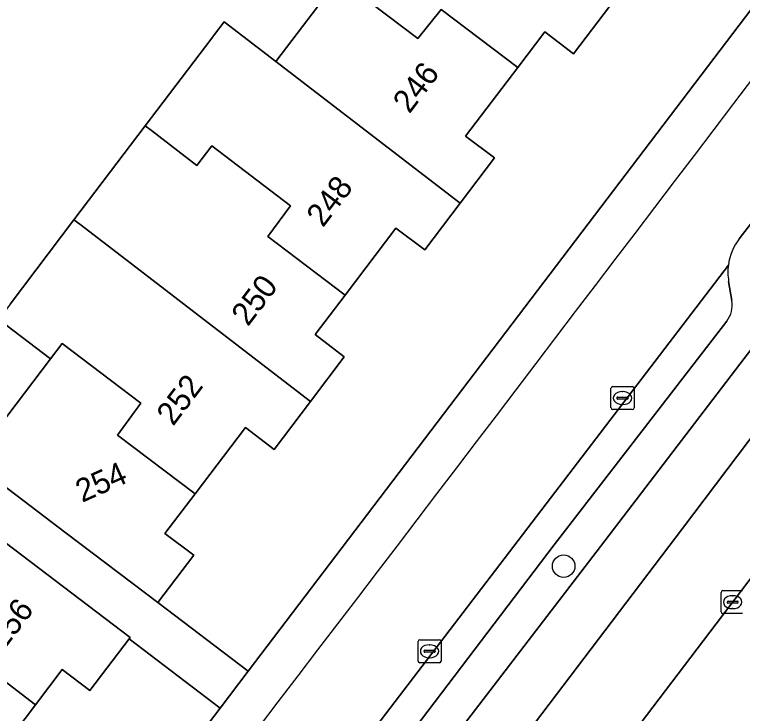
# Model space of a CAD drawing. Extents: x 158472 to 159562, y 388525 to 389606.
# Drawn here: x 158702.98 to 158734.62, y 388946.65 to 388977.03 of the extents above; entities that cross this region are included whole.
import ezdxf

# ---------------------------------------------------------------- set-up
doc = ezdxf.new("R2010")
doc.units = 0
for name, color, linetype in [('IMGEO_Berm_groen', 7, 'Continuous'), ('IMGEO_Boom', 7, 'Continuous'), ('IMGEO_Erf', 7, 'Continuous'), ('IMGEO_Kolk', 7, 'Continuous'), ('IMGEO_Pand', 7, 'Continuous'), ('IMGEO_Pand_nummerreeks', 7, 'Continuous'), ('IMGEO_Parkeervlak_open', 7, 'Continuous'), ('IMGEO_Rijbaan_lokaal_gesloten', 7, 'Continuous'), ('IMGEO_Rijbaan_lokaal_open', 7, 'Continuous'), ('IMGEO_Voetpad_open', 7, 'Continuous')]:
    doc.layers.add(name, color=color, linetype=linetype)

msp = doc.modelspace()

# ---------------------------------------------------------------- linework, layer by layer
at = {"layer": 'IMGEO_Berm_groen'}
msp.add_lwpolyline([(158769.87, 388990.274), (158765.967, 388993.384), (158762.193, 388988.396), (158743.945, 388964.31), (158727.97, 388943.305), (158723.001, 388936.936), (158712.518, 388923.153), (158710.767, 388920.221), (158714.484, 388917.523), (158716.222, 388919.791)], close=True, dxfattribs=at)
for points in [[(158736.142, 388969.438), (158734.479, 388967.28)], [(158733.937, 388963.699), (158726.44, 388953.972), (158720.077, 388945.608), (158718.838, 388943.917), (158715.346, 388939.387), (158716.584, 388938.409), (158720.2, 388943.157), (158728.254, 388953.652), (158738.401, 388966.931)], [(158734.02, 388965.43), (158734.16, 388964.591)]]:
    msp.add_lwpolyline(points, dxfattribs=at)
for centre, radius, start, end in [((158736.384, 388965.825), 2.397, 142.6434, 172.4599), ((158736.425, 388965.826), 2.438, 172.593, 189.3436), ((158733.03, 388964.4), 1.146, 322.3053, 9.6222)]:
    msp.add_arc(centre, radius, start, end, dxfattribs=at)
at = {"layer": 'IMGEO_Boom'}
msp.add_circle((158726.848, 388953.05), 0.489, dxfattribs=at)
at = {"layer": 'IMGEO_Erf'}
for points in [[(158702.783, 388964.442), (158705.561, 388968.105), (158708.661, 388972.191), (158711.548, 388975.996), (158711.582, 388976.04), (158711.676, 388976.164), (158712.089, 388976.708), (158714.338, 388974.983), (158717.077, 388978.593), (158717.826, 388979.582), (158715.472, 388981.367), (158718.532, 388985.401), (158718.222, 388985.636), (158721.328, 388989.73), (158723.992, 388987.709), (158727.383, 388992.179), (158727.192, 388992.324), (158727.301, 388992.469), (158732.958, 389000)], [(158728.878, 388977.43), (158727.278, 388975.32), (158726.025, 388976.27), (158724.858, 388974.731), (158722.588, 388971.739), (158723.836, 388970.793), (158722.352, 388968.836), (158720.806, 388966.799), (158719.556, 388967.748), (158717.344, 388964.831), (158716.04, 388963.113), (158717.309, 388962.15), (158715.841, 388960.214), (158714.257, 388958.127), (158713.011, 388959.072), (158710.828, 388956.195), (158709.518, 388954.468), (158710.765, 388953.523), (158709.206, 388951.468), (158713.131, 388948.486), (158739.383, 388983.04)], [(158701.141, 388957.587), (158704.538, 388962.065), (158702.279, 388963.779)]]:
    msp.add_lwpolyline(points, dxfattribs=at)
msp.add_lwpolyline([(158711.912, 388946.881), (158707.957, 388949.886), (158706.255, 388947.644), (158705.054, 388948.557), (158703.893, 388947.028), (158701.59, 388943.995), (158702.819, 388943.062), (158701.374, 388941.16), (158699.762, 388939.037), (158698.507, 388939.99), (158697.347, 388938.463), (158695.045, 388935.431), (158696.286, 388934.488), (158694.816, 388932.553), (158693.234, 388930.47), (158691.997, 388931.41), (158690.802, 388929.837), (158685.923, 388923.413), (158690.981, 388919.332)], close=True, dxfattribs=at)
at = {"layer": 'IMGEO_Kolk'}
for p, q in [((158728.98, 388960.856), (158729.832, 388960.856)), ((158728.905, 388959.93), (158728.905, 388960.782)), ((158729.393, 388960.636), (158729.418, 388960.636)), ((158729.906, 388960.782), (158729.906, 388959.93)), ((158729.164, 388960.35), (158729.164, 388960.362)), ((158729.602, 388960.313), (158729.204, 388960.313)), ((158729.207, 388960.399), (158729.605, 388960.399)), ((158729.648, 388960.362), (158729.648, 388960.35)), ((158729.416, 388960.076), (158729.391, 388960.076)), ((158729.832, 388959.856), (158728.98, 388959.856)), ((158733.767, 388951.985), (158734.619, 388951.985)), ((158733.692, 388951.059), (158733.692, 388951.911)), ((158734.18, 388951.765), (158734.205, 388951.765)), ((158733.951, 388951.479), (158733.951, 388951.491)), ((158734.389, 388951.442), (158733.991, 388951.442)), ((158733.994, 388951.528), (158734.392, 388951.528)), ((158734.435, 388951.491), (158734.435, 388951.479)), ((158734.203, 388951.205), (158734.178, 388951.205)), ((158734.619, 388950.985), (158733.767, 388950.985)), ((158720.518, 388948.925), (158720.518, 388949.777)), ((158720.593, 388949.851), (158721.445, 388949.851)), ((158721.519, 388949.777), (158721.519, 388948.925)), ((158721.006, 388949.631), (158721.031, 388949.631)), ((158720.777, 388949.345), (158720.777, 388949.357)), ((158721.215, 388949.308), (158720.817, 388949.308)), ((158720.82, 388949.394), (158721.218, 388949.394)), ((158721.261, 388949.357), (158721.261, 388949.345)), ((158721.445, 388948.851), (158720.593, 388948.851)), ((158721.029, 388949.071), (158721.004, 388949.071))]:
    msp.add_line(p, q, dxfattribs=at)
for points in [[(158728.98, 388960.856), (158729.832, 388960.856)], [(158728.905, 388959.93), (158728.905, 388960.782)], [(158729.906, 388960.782), (158729.906, 388959.93)], [(158729.832, 388959.856), (158728.98, 388959.856)], [(158733.767, 388951.985), (158734.619, 388951.985)], [(158733.692, 388951.059), (158733.692, 388951.911)], [(158734.619, 388950.985), (158733.767, 388950.985)], [(158720.518, 388948.925), (158720.518, 388949.777)], [(158720.593, 388949.851), (158721.445, 388949.851)], [(158721.519, 388949.777), (158721.519, 388948.925)], [(158721.445, 388948.851), (158720.593, 388948.851)]]:
    msp.add_lwpolyline(points, dxfattribs=at)
for centre, radius, start, end in [((158728.982, 388960.78), 0.0765, 91.552, 178.448), ((158728.982, 388960.78), 0.0765, 91.552, 178.448), ((158729.83, 388960.78), 0.0765, 1.552, 88.448), ((158729.83, 388960.78), 0.0765, 1.552, 88.448), ((158729.204, 388960.359), 0.0403, 85.8775, 175.7526), ((158729.201, 388960.349), 0.0366, 178.938, 274.7102), ((158729.605, 388960.356), 0.043, 264.8664, 352.4533), ((158729.609, 388960.361), 0.0386, 1.7309, 96.639), ((158728.982, 388959.932), 0.0765, 181.552, 268.448), ((158728.982, 388959.932), 0.0765, 181.552, 268.448), ((158729.83, 388959.932), 0.0765, 271.552, 358.448), ((158729.83, 388959.932), 0.0765, 271.552, 358.448), ((158733.769, 388951.909), 0.0765, 91.552, 178.448), ((158733.769, 388951.909), 0.0765, 91.552, 178.448), ((158733.991, 388951.488), 0.0403, 85.8775, 175.7526), ((158733.988, 388951.478), 0.0366, 178.938, 274.7102), ((158734.392, 388951.485), 0.043, 264.8664, 352.4533), ((158734.396, 388951.49), 0.0386, 1.7309, 96.639), ((158733.769, 388951.061), 0.0765, 181.552, 268.448), ((158733.769, 388951.061), 0.0765, 181.552, 268.448), ((158720.595, 388949.775), 0.0765, 91.552, 178.448), ((158720.595, 388949.775), 0.0765, 91.552, 178.448), ((158721.443, 388949.775), 0.0765, 1.552, 88.448), ((158721.443, 388949.775), 0.0765, 1.552, 88.448), ((158720.817, 388949.354), 0.0403, 85.8775, 175.7526), ((158720.814, 388949.344), 0.0366, 178.938, 274.7102), ((158721.218, 388949.351), 0.043, 264.8664, 352.4533), ((158721.222, 388949.356), 0.0386, 1.7309, 96.639), ((158720.595, 388948.927), 0.0765, 181.552, 268.448), ((158720.595, 388948.927), 0.0765, 181.552, 268.448), ((158721.443, 388948.927), 0.0765, 271.552, 358.448), ((158721.443, 388948.927), 0.0765, 271.552, 358.448)]:
    msp.add_arc(centre, radius, start, end, dxfattribs=at)
for centre, major_axis, ratio, start_param, end_param in [((158729.392, 388960.356), (-0.387, 0.002), 0.722429, 4.712389, 7.853982), ((158729.417, 388960.356), (-0.39, 0.002), 0.717154, 1.570796, 4.712389), ((158734.179, 388951.485), (-0.387, 0.002), 0.722429, 4.712389, 7.853982), ((158734.204, 388951.485), (-0.39, 0.002), 0.717154, 1.570796, 4.712389), ((158721.005, 388949.351), (-0.387, 0.002), 0.722429, 4.712389, 7.853982), ((158721.03, 388949.351), (-0.39, 0.002), 0.717154, 1.570796, 4.712389)]:
    msp.add_ellipse(centre, major_axis=major_axis, ratio=ratio, start_param=start_param, end_param=end_param, dxfattribs=at)
at = {"layer": 'IMGEO_Pand'}
for points in [[(158728.878, 388977.43), (158720.886, 388983.615), (158718.532, 388985.401), (158715.472, 388981.367), (158717.826, 388979.582), (158717.077, 388978.593), (158720.51, 388975.99), (158721.53, 388977.25), (158724.858, 388974.731), (158726.025, 388976.27), (158727.278, 388975.32)], [(158714.338, 388974.983), (158722.352, 388968.836), (158723.836, 388970.793), (158722.588, 388971.739), (158724.858, 388974.731), (158721.53, 388977.25), (158720.51, 388975.99), (158717.077, 388978.593)], [(158714.338, 388974.983), (158712.089, 388976.708), (158711.676, 388976.164), (158711.582, 388976.04), (158711.548, 388975.996), (158708.661, 388972.191), (158708.933, 388971.982), (158710.909, 388970.464), (158711.555, 388971.315), (158714.98, 388968.71), (158713.99, 388967.38), (158717.344, 388964.831), (158719.556, 388967.748), (158720.806, 388966.799), (158722.352, 388968.836)], [(158708.661, 388972.191), (158705.561, 388968.105), (158705.811, 388967.916), (158707.811, 388966.38), (158715.841, 388960.214), (158717.309, 388962.15), (158716.04, 388963.113), (158717.344, 388964.831), (158713.99, 388967.38), (158714.98, 388968.71), (158711.555, 388971.315), (158710.909, 388970.464), (158708.933, 388971.982)], [(158705.561, 388968.105), (158702.783, 388964.442), (158702.279, 388963.779), (158704.538, 388962.065), (158705.042, 388962.729), (158708.47, 388960.13), (158707.46, 388958.75), (158710.828, 388956.195), (158713.011, 388959.072), (158714.257, 388958.127), (158715.841, 388960.214), (158707.811, 388966.38), (158705.811, 388967.916)], [(158704.538, 388962.065), (158701.141, 388957.587), (158705.222, 388954.49), (158709.206, 388951.468), (158710.765, 388953.523), (158709.518, 388954.468), (158710.828, 388956.195), (158707.46, 388958.75), (158708.47, 388960.13), (158705.042, 388962.729)], [(158704.021, 388952.97), (158699.962, 388956.053), (158697.756, 388957.728), (158697.71, 388957.667), (158694.362, 388953.259), (158696.568, 388951.584), (158696.053, 388950.906), (158699.47, 388948.31), (158700.56, 388949.57), (158703.893, 388947.028), (158705.054, 388948.557), (158706.255, 388947.644), (158707.957, 388949.886), (158708.003, 388949.946)], [(158693.339, 388947.332), (158701.374, 388941.16), (158702.819, 388943.062), (158701.59, 388943.995), (158703.893, 388947.028), (158700.56, 388949.57), (158699.47, 388948.31), (158696.053, 388950.906), (158696.568, 388951.584), (158694.362, 388953.259), (158691.133, 388949.007)]]:
    msp.add_lwpolyline(points, close=True, dxfattribs=at)
at = {"layer": 'IMGEO_Parkeervlak_open'}
for points in [[(158734.008, 388966.14), (158711.364, 388936.493)], [(158734.16, 388964.591), (158734.02, 388965.43)], [(158713.026, 388936.298), (158715.346, 388939.387), (158718.838, 388943.917), (158720.077, 388945.608), (158726.44, 388953.972), (158733.937, 388963.699)]]:
    msp.add_lwpolyline(points, dxfattribs=at)
for centre, radius, start, end in [((158736.425, 388965.826), 2.438, 172.593, 189.3436), ((158733.03, 388964.4), 1.146, 322.3053, 9.6222)]:
    msp.add_arc(centre, radius, start, end, dxfattribs=at)
at = {"layer": 'IMGEO_Rijbaan_lokaal_gesloten'}
for points in [[(158816.807, 389052.991), (158817.551, 389053.252), (158816.351, 389056.585), (158812.361, 389054.997), (158810.132, 389053.866), (158806.876, 389051.639), (158804.716, 389049.617), (158803.379, 389048.28), (158800.43, 389044.703), (158777.642, 389014.753), (158751.605, 388980.623), (158732.013, 388954.68), (158705.771, 388920.107), (158682.617, 388890.402), (158665.532, 388870.907), (158651.596, 388856.454)], [(158651.596, 388856.454), (158665.532, 388870.907), (158682.617, 388890.402), (158705.771, 388920.107), (158732.013, 388954.68), (158751.605, 388980.623), (158777.642, 389014.753), (158800.43, 389044.703), (158803.379, 389048.28), (158804.716, 389049.617), (158806.876, 389051.639), (158810.132, 389053.866)], [(158799.913, 389047.805), (158797.711, 389045.137), (158797.223, 389044.494), (158777.555, 389018.578), (158772.391, 389011.519), (158763.495, 389000), (158762.337, 388998.502), (158761.607, 388997.545), (158758.952, 388994.065), (158748.035, 388979.689), (158747.062, 388978.408), (158745.469, 388976.31), (158741.547, 388971.105), (158740.215, 388969.338), (158738.401, 388966.931), (158728.254, 388953.652), (158720.2, 388943.157), (158716.584, 388938.409), (158713.751, 388934.684), (158703.716, 388921.486), (158702.237, 388919.541)], [(158692.274, 388896.423), (158712.518, 388923.153), (158723.001, 388936.936), (158727.97, 388943.305), (158743.945, 388964.31), (158762.193, 388988.396), (158765.967, 388993.384), (158767.064, 388994.831), (158770.947, 389000), (158775.635, 389006.026), (158786.522, 389020.308), (158804.6, 389044.103)]]:
    msp.add_lwpolyline(points, dxfattribs=at)
at = {"layer": 'IMGEO_Rijbaan_lokaal_open'}
for points in [[(158734.479, 388967.28), (158736.142, 388969.438), (158735.223, 388970.142), (158737.398, 388972.934), (158740.511, 388973.193), (158740.164, 388975.838), (158735.969, 388975.432)], [(158703.764, 388926.538), (158708.484, 388932.668), (158711.364, 388936.493), (158734.008, 388966.14)]]:
    msp.add_lwpolyline(points, dxfattribs=at)
for centre, radius, start, end in [((149457.273, 396017.299), 11648.266, 322.3566392, 322.8040999), ((158736.384, 388965.825), 2.397, 142.6434, 172.4599)]:
    msp.add_arc(centre, radius, start, end, dxfattribs=at)
at = {"layer": 'IMGEO_Voetpad_open'}
for points in [[(158762.388, 389003.843), (158758.425, 389000.715), (158757.883, 389000), (158756.885, 388998.627), (158755.282, 388996.514), (158750.106, 388989.756), (158743.09, 388980.515), (158739.383, 388983.04), (158713.131, 388948.486), (158711.912, 388946.881), (158690.981, 388919.332), (158688.881, 388916.431), (158681.727, 388907.247)], [(158699.962, 388956.053), (158704.021, 388952.97), (158708.003, 388949.946), (158707.957, 388949.886), (158711.912, 388946.881), (158713.131, 388948.486), (158709.206, 388951.468), (158705.222, 388954.49), (158701.141, 388957.587)]]:
    msp.add_lwpolyline(points, dxfattribs=at)
msp.add_arc((149457.273, 396017.299), 11648.266, 322.3566392, 322.8040999, dxfattribs=at)

# ---------------------------------------------------------------- texts
at = {"layer": 'IMGEO_Pand_nummerreeks'}
for s, rotation, p in [('246', 52.8178, (158720.143, 388972.685)), ('248', 52.8152, (158716.386, 388967.739)), ('250', 52.8152, (158713.122, 388963.436)), ('252', 52.8152, (158709.872, 388959.105)), ('254', 24.133, (158705.918, 388955.8)), ('256', 52.7923, (158702.508, 388949.37))]:
    msp.add_text(s, height=1, rotation=rotation, dxfattribs=at).set_placement(p)

doc.saveas('drawing.dxf')
